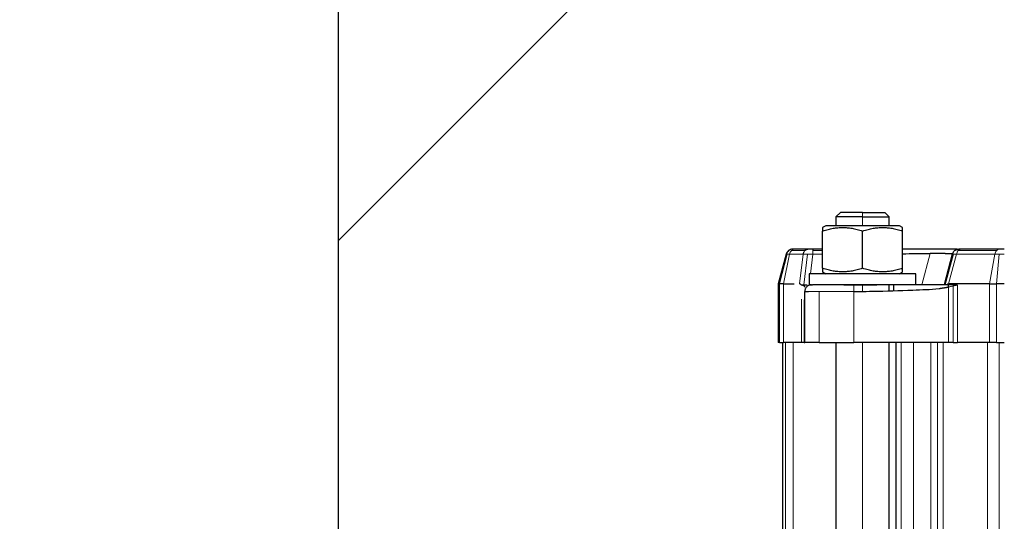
# Model space of a CAD drawing. Header units: inches. Extents: x 0 to 20790, y -12 to 14700.
# Tile 281 of 441: x 11099 to 11320, y 6287 to 6400. Entities that reach past the tile are written whole.
import ezdxf

# ---------------------------------------------------------------- set-up
doc = ezdxf.new("R2010")
doc.units = ezdxf.units.IN
doc.layers.add('1', color=7, linetype='Continuous', true_color=0xffffff)
doc.layers.add('254', color=7, linetype='Continuous', true_color=0xffffff)
doc.styles.add('latin_extended', font='simplex.shx')
doc.dimstyles.get("Standard").update_dxf_attribs({"dimtxt": 0.18, "dimasz": 0.18, "dimexe": 0.18, "dimexo": 0.0625, "dimgap": 0.09, "dimtad": 0, "dimtih": 1, "dimtoh": 1, "dimdec": 4, "dimzin": 0, "dimdsep": 46, "dimtxsty": 'Standard', "dimcen": 0.09, "dimadec": 0, "dimazin": 0, "dimtfac": 1, "dimtdec": 4, "dimtofl": 0, "dimtmove": 0, "dimatfit": 3, "dimfxl": 1, "dimtolj": 1, "dimtzin": 0, "dimarcsym": 0})

# ---------------------------------------------------------------- blocks, each defined once
blk = doc.blocks.new('_U11')
at = {"layer": '254', "color": 3, "linetype": 'Continuous', "lineweight": 13, "transparency": 16777216}
for p, q in [((10901.1, 7050.3), (12182.34, 7050.3)), ((12147.34, 6927.8), (12147.34, 4741.3)), ((10073.31, 4618.8), (12182.34, 4618.8))]:
    blk.add_line(p, q, dxfattribs=at)
at = {"layer": '254', "color": 3, "transparency": 16777216}
for points in [[(12167.76, 6927.8), (12126.92, 6927.8), (12147.34, 7050.3)], [(12126.92, 4741.3), (12167.76, 4741.3), (12147.34, 4618.8)]]:
    blk.add_solid(points, dxfattribs=at)
at = {"layer": 'Defpoints', "color": 0, "transparency": 16777216}
for p in [(10866.1, 7050.3), (10038.31, 4618.8), (12147.34, 4618.8)]:
    blk.add_point(p, dxfattribs=at)
at = {"layer": '254', "color": 2, "lineweight": 13, "transparency": 16777216, "insert": (11963.59, 5507.86), "char_height": 122.5, "attachment_point": 1, "rotation": 90, "style": 'latin_extended'}
blk.add_mtext('\\A1;2432', dxfattribs=at)

msp = doc.modelspace()

# ---------------------------------------------------------------- linework, layer by layer
at = {"layer": '1', "color": 2, "linetype": 'Continuous', "lineweight": 25}
for p, q in [((11170.342, 5910.296), (11170.342, 6648.378)), ((11221.842, 6401.796), (11170.342, 6350.296)), ((11283.31, 6356.596), (11282.31, 6355.596)), ((11288.31, 6356.596), (11283.31, 6356.596)), ((11288.31, 6356.596), (11293.31, 6356.596)), ((11294.31, 6355.596), (11293.31, 6356.596)), ((11280.01, 6353.596), (11279.308, 6353.191)), ((11296.61, 6353.596), (11280.01, 6353.596)), ((11282.31, 6355.596), (11282.31, 6353.596)), ((11288.31, 6355.596), (11282.31, 6355.596)), ((11288.31, 6355.596), (11294.31, 6355.596)), ((11294.31, 6353.596), (11294.31, 6355.596)), ((11297.312, 6353.191), (11296.61, 6353.596)), ((11279.308, 6344.006), (11279.308, 6352.387)), ((11288.31, 6344.006), (11288.31, 6352.387)), ((11297.312, 6344.006), (11297.312, 6352.387)), ((11271.102, 6347.185), (11269.31, 6340.496)), ((11272.974, 6348.296), (11272.551, 6348.296)), ((11276.015, 6348.296), (11272.974, 6348.296)), ((11279.308, 6348.296), (11277.116, 6348.296)), ((11277.116, 6348.296), (11277.116, 6347.987)), ((11309.623, 6348.296), (11297.312, 6348.296)), ((11308.512, 6347.185), (11306.666, 6340.296)), ((11319.047, 6348.296), (11310.444, 6348.296)), ((11320.22, 6348.296), (11319.047, 6348.296)), ((11276.31, 6342.796), (11276.31, 6340.296)), ((11300.31, 6342.796), (11276.31, 6342.796)), ((11279.308, 6343.202), (11280.01, 6342.796)), ((11296.61, 6342.796), (11297.312, 6343.202)), ((11300.31, 6340.296), (11300.31, 6342.796)), ((11269.31, 6340.496), (11269.31, 6327.296)), ((11269.31, 6340.496), (11269.62, 6340.496)), ((11270.514, 6340.496), (11269.62, 6340.496)), ((11270.514, 6340.496), (11272.888, 6340.496)), ((11276.31, 6340.296), (11277.066, 6340.296)), ((11277.367, 6340.296), (11277.066, 6340.296)), ((11284.116, 6340.296), (11291.547, 6340.296)), ((11294.31, 6338.954), (11294.31, 6340.296)), ((11295.31, 6338.974), (11295.31, 6340.296)), ((11316.886, 6340.496), (11307.685, 6340.496)), ((11316.886, 6340.496), (11318.436, 6340.496)), ((11320.22, 6340.496), (11318.436, 6340.496)), ((11275.31, 6327.296), (11275.31, 6338.796)), ((11269.62, 6327.296), (11269.31, 6327.296)), ((11269.62, 6327.296), (11270.514, 6327.296)), ((11270.31, 6327.296), (11270.31, 6200.296)), ((11274.588, 6327.296), (11270.514, 6327.296)), ((11275.124, 6327.296), (11274.588, 6327.296)), ((11275.124, 6327.296), (11275.31, 6327.296)), ((11278.532, 6327.296), (11275.31, 6327.296)), ((11278.532, 6327.296), (11286.31, 6327.296)), ((11282.31, 6327.295), (11282.31, 6200.298)), ((11307.664, 6327.296), (11286.31, 6327.296)), ((11294.31, 6200.298), (11294.31, 6327.295)), ((11295.81, 6327.296), (11295.81, 6200.296)), ((11308.734, 6327.296), (11307.664, 6327.296)), ((11308.734, 6327.296), (11309.664, 6327.296)), ((11316.886, 6327.296), (11309.664, 6327.296)), ((11318.436, 6327.296), (11316.886, 6327.296)), ((11318.436, 6327.296), (11320.22, 6327.296))]:
    msp.add_line(p, q, dxfattribs=at)
at = {"layer": '1', "color": 110, "linetype": 'Continuous', "lineweight": 13}
for p, q in [((11288.31, 6355.596), (11288.31, 6356.596)), ((11288.31, 6355.596), (11288.31, 6353.596)), ((11269.62, 6340.496), (11271.301, 6347.185)), ((11271.874, 6347.185), (11270.514, 6340.496)), ((11271.301, 6347.185), (11271.102, 6347.185)), ((11271.301, 6347.185), (11271.874, 6347.185)), ((11271.874, 6347.185), (11274.915, 6347.185)), ((11272.281, 6347.987), (11275.322, 6347.987)), ((11274.915, 6347.185), (11274.091, 6340.496)), ((11275.909, 6347.221), (11275.055, 6340.296)), ((11276.575, 6342.797), (11277.116, 6347.185)), ((11277.116, 6347.987), (11279.308, 6347.987)), ((11277.116, 6347.185), (11279.308, 6347.185)), ((11303.527, 6347.328), (11301.642, 6340.296)), ((11306.918, 6340.296), (11308.773, 6347.219)), ((11307.685, 6340.496), (11309.478, 6347.185)), ((11309.478, 6347.185), (11318.081, 6347.185)), ((11309.835, 6347.987), (11318.438, 6347.987)), ((11318.081, 6347.185), (11316.886, 6340.496)), ((11319.075, 6347.185), (11318.081, 6347.185)), ((11318.436, 6340.496), (11319.075, 6347.185)), ((11319.075, 6347.185), (11320.22, 6347.185)), ((11269.62, 6340.496), (11269.62, 6327.296)), ((11270.514, 6327.296), (11270.514, 6340.496)), ((11276.267, 6340.296), (11276.31, 6340.648)), ((11288.31, 6340.296), (11288.31, 6338.836)), ((11316.886, 6327.296), (11316.886, 6340.496)), ((11318.436, 6340.496), (11318.436, 6327.296)), ((11278.532, 6338.796), (11278.532, 6327.296)), ((11286.31, 6327.296), (11286.31, 6338.796)), ((11307.664, 6339.788), (11307.664, 6327.296)), ((11308.734, 6340.049), (11308.734, 6327.296)), ((11309.664, 6327.296), (11309.664, 6340.196)), ((11274.588, 6327.296), (11274.588, 6337.025)), ((11275.124, 6336.892), (11275.124, 6327.296)), ((11270.919, 6200.296), (11270.919, 6327.296)), ((11272.653, 6327.296), (11272.653, 6200.296)), ((11288.31, 6327.295), (11288.31, 6200.298)), ((11296.981, 6200.296), (11296.981, 6327.296)), ((11299.81, 6200.296), (11299.81, 6327.296)), ((11303.653, 6327.296), (11303.653, 6200.296)), ((11305.184, 6200.296), (11305.184, 6327.296)), ((11306.481, 6200.296), (11306.481, 6327.296)), ((11316.467, 6327.296), (11316.467, 6200.296)), ((11319.062, 6200.296), (11319.062, 6327.296))]:
    msp.add_line(p, q, dxfattribs=at)
at = {"layer": '1', "color": 2, "linetype": 'Continuous', "lineweight": 25}
for start, end in [(127.5, 165), (90, 127.5)]:
    msp.add_arc((11272.551, 6346.796), 1.5, start, end, dxfattribs=at)
at = {"layer": '1', "color": 110, "linetype": 'Continuous', "lineweight": 13}
for centre, major_axis, ratio, start_param, end_param in [((11272.974, 6346.796), (0, -1.5), 0.7592566, 3.7960911, 4.4505896), ((11272.974, 6346.796), (0, 1.5), 0.7592566, 0, 0.6544985), ((11319.047, 6346.796), (0, 1.5), 0.6667949, 0.6544985, 1.3089969), ((11319.047, 6346.796), (0, -1.5), 0.6667949, 3.1415927, 3.7960911)]:
    msp.add_ellipse(centre, major_axis=major_axis, ratio=ratio, start_param=start_param, end_param=end_param, dxfattribs=at)
at = {"layer": '1', "color": 2, "linetype": 'Continuous', "lineweight": 25}
for centre, major_axis, ratio, start_param, end_param in [((11274.958, 6328.905), (-0.893, 11.59), 0.1686542, 6.0460301, 6.2701939), ((11306.72, 6328.905), (1.003, 11.589), 0.1927801, 0.0166818, 0.2027165)]:
    msp.add_ellipse(centre, major_axis=major_axis, ratio=ratio, start_param=start_param, end_param=end_param, dxfattribs=at)
for points, weights, degree in [([(11279.308, 6353.191), (11279.308, 6352.387)], [1.07735026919, 1], 1), ([(11279.308, 6352.387), (11283.809, 6353.887), (11288.31, 6352.387)], [1, 1.15470053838, 1], 2), ([(11288.31, 6352.387), (11292.811, 6353.887), (11297.312, 6352.387)], [1, 1.15470053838, 1], 2), ([(11297.312, 6352.387), (11297.312, 6353.191), (11297.312, 6353.191)], [1, 1.07729320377, 1.07735022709], 2), ([(11279.308, 6344.006), (11279.308, 6343.202), (11279.308, 6343.202)], [1, 1.07729320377, 1.07735022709], 2), ([(11288.31, 6344.006), (11283.809, 6342.506), (11279.308, 6344.006)], [1, 1.15470053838, 1], 2), ([(11297.312, 6344.006), (11292.811, 6342.506), (11288.31, 6344.006)], [1, 1.15470053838, 1], 2), ([(11297.312, 6343.202), (11297.312, 6344.006)], [1.07735026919, 1], 1)]:
    msp.add_rational_spline(points, weights, degree=degree, dxfattribs=at)
at = {"layer": '1', "color": 110, "linetype": 'Continuous', "lineweight": 13}
for points, knots in [([(11274.915, 6347.185), (11274.931, 6347.264), (11274.952, 6347.341), (11275.004, 6347.49), (11275.034, 6347.562), (11275.103, 6347.698), (11275.142, 6347.762), (11275.227, 6347.882), (11275.273, 6347.937), (11275.322, 6347.987)], [0, 0, 0, 0, 0.25, 0.25, 0.5, 0.5, 0.75, 0.75, 1, 1, 1, 1]), ([(11274.915, 6347.185), (11275.109, 6347.201), (11275.43, 6347.217), (11275.796, 6347.221), (11275.909, 6347.221)], [0, 0, 0, 0, 0.7023258, 1, 1, 1, 1]), ([(11277.116, 6347.185), (11277.106, 6347.185), (11277.088, 6347.186), (11277.061, 6347.188), (11277.033, 6347.189), (11277.006, 6347.191), (11276.978, 6347.192), (11276.951, 6347.194), (11276.924, 6347.195), (11276.896, 6347.196), (11276.869, 6347.197), (11276.842, 6347.199), (11276.815, 6347.2), (11276.788, 6347.201), (11276.761, 6347.202), (11276.734, 6347.203), (11276.707, 6347.204), (11276.68, 6347.206), (11276.653, 6347.207), (11276.626, 6347.208), (11276.6, 6347.208), (11276.573, 6347.209), (11276.546, 6347.21), (11276.52, 6347.211), (11276.493, 6347.212), (11276.467, 6347.213), (11276.441, 6347.213), (11276.414, 6347.214), (11276.388, 6347.215), (11276.362, 6347.215), (11276.336, 6347.216), (11276.31, 6347.217), (11276.285, 6347.217), (11276.259, 6347.218), (11276.233, 6347.218), (11276.208, 6347.218), (11276.182, 6347.219), (11276.157, 6347.219), (11276.131, 6347.219), (11276.106, 6347.22), (11276.081, 6347.22), (11276.056, 6347.22), (11276.031, 6347.22), (11276.007, 6347.221), (11275.982, 6347.221), (11275.957, 6347.221), (11275.933, 6347.221), (11275.917, 6347.221), (11275.909, 6347.221)], [0, 0, 0, 0, 0.0220751, 0.0441348, 0.0661791, 0.088208, 0.1102215, 0.1322197, 0.1542027, 0.1761704, 0.1981229, 0.2200602, 0.2419823, 0.2638894, 0.2857814, 0.3076584, 0.3295203, 0.3513673, 0.3731994, 0.3950166, 0.4168189, 0.4386064, 0.4603792, 0.4821372, 0.5038804, 0.525609, 0.547323, 0.5690223, 0.5907071, 0.6123774, 0.6340332, 0.6556745, 0.6773014, 0.6989139, 0.7205121, 0.742096, 0.7636656, 0.7852209, 0.8067621, 0.8282891, 0.849802, 0.8713008, 0.8927856, 0.9142563, 0.9357131, 0.957156, 0.9785849, 1, 1, 1, 1]), ([(11277.116, 6347.185), (11277.116, 6347.343), (11277.116, 6347.494), (11277.116, 6347.698), (11277.116, 6347.762), (11277.116, 6347.881), (11277.116, 6347.936), (11277.116, 6347.986)], [0, 0, 0, 0, 0.5, 0.5, 0.75, 0.75, 1, 1, 1, 1]), ([(11308.773, 6347.219), (11308.819, 6347.219), (11309.005, 6347.216), (11309.263, 6347.201), (11309.478, 6347.185)], [0, 0, 0, 0, 0.2802663, 1, 1, 1, 1]), ([(11309.835, 6347.987), (11309.792, 6347.937), (11309.751, 6347.882), (11309.676, 6347.762), (11309.642, 6347.698), (11309.582, 6347.562), (11309.555, 6347.49), (11309.51, 6347.341), (11309.492, 6347.264), (11309.478, 6347.185)], [0, 0, 0, 0, 0.25, 0.25, 0.5, 0.5, 0.75, 0.75, 1, 1, 1, 1]), ([(11286.31, 6340.296), (11286.31, 6340.296), (11286.31, 6340.296), (11286.31, 6340.296), (11286.31, 6340.295), (11286.31, 6340.294), (11286.31, 6340.293), (11286.31, 6340.292), (11286.31, 6340.29), (11286.31, 6340.288), (11286.31, 6340.285), (11286.31, 6340.283), (11286.31, 6340.28), (11286.31, 6340.276), (11286.31, 6340.273), (11286.31, 6340.269), (11286.31, 6340.265), (11286.31, 6340.26), (11286.31, 6340.255), (11286.31, 6340.25), (11286.31, 6340.245), (11286.31, 6340.239), (11286.31, 6340.233), (11286.31, 6340.226), (11286.31, 6340.22), (11286.31, 6340.212), (11286.31, 6340.205), (11286.31, 6340.197), (11286.31, 6340.189), (11286.31, 6340.181), (11286.31, 6340.172), (11286.31, 6340.163), (11286.31, 6340.153), (11286.31, 6340.144), (11286.31, 6340.133), (11286.31, 6340.123), (11286.31, 6340.112), (11286.31, 6340.101), (11286.31, 6340.09), (11286.31, 6340.078), (11286.31, 6340.066), (11286.31, 6340.054), (11286.31, 6340.041), (11286.31, 6340.028), (11286.31, 6340.015), (11286.31, 6340.001), (11286.31, 6339.987), (11286.31, 6339.973), (11286.31, 6339.958), (11286.31, 6339.943), (11286.31, 6339.928), (11286.31, 6339.913), (11286.31, 6339.897), (11286.31, 6339.881), (11286.31, 6339.865), (11286.31, 6339.849), (11286.31, 6339.832), (11286.31, 6339.815), (11286.31, 6339.798), (11286.31, 6339.781), (11286.31, 6339.763), (11286.31, 6339.745), (11286.31, 6339.727), (11286.31, 6339.709), (11286.31, 6339.691), (11286.31, 6339.672), (11286.31, 6339.653), (11286.31, 6339.634), (11286.31, 6339.615), (11286.31, 6339.596), (11286.31, 6339.576), (11286.31, 6339.556), (11286.31, 6339.537), (11286.31, 6339.517), (11286.31, 6339.497), (11286.31, 6339.477), (11286.31, 6339.456), (11286.31, 6339.436), (11286.31, 6339.416), (11286.31, 6339.395), (11286.31, 6339.374), (11286.31, 6339.354), (11286.31, 6339.333), (11286.31, 6339.312), (11286.31, 6339.291), (11286.31, 6339.271), (11286.31, 6339.25), (11286.31, 6339.229), (11286.31, 6339.208), (11286.31, 6339.187), (11286.31, 6339.166), (11286.31, 6339.145), (11286.31, 6339.124), (11286.31, 6339.103), (11286.31, 6339.082), (11286.31, 6339.062), (11286.31, 6339.041), (11286.31, 6339.02), (11286.31, 6338.999), (11286.31, 6338.979), (11286.31, 6338.958), (11286.31, 6338.938), (11286.31, 6338.917), (11286.31, 6338.897), (11286.31, 6338.877), (11286.31, 6338.856), (11286.31, 6338.836), (11286.31, 6338.816), (11286.31, 6338.803), (11286.31, 6338.796)], [0, 0, 0, 0, 0.0074391, 0.0159306, 0.0244674, 0.0330492, 0.0416754, 0.0503458, 0.0590597, 0.0678167, 0.0766163, 0.085458, 0.0943411, 0.1032652, 0.1122297, 0.1212338, 0.130277, 0.1393586, 0.1484779, 0.1576343, 0.1668269, 0.1760551, 0.1853181, 0.194615, 0.2039452, 0.2133077, 0.2227018, 0.2321265, 0.2415809, 0.2510643, 0.2605755, 0.2701138, 0.2796781, 0.2892675, 0.2988809, 0.3085174, 0.318176, 0.3278556, 0.3375551, 0.3472735, 0.3570098, 0.3667627, 0.3765313, 0.3863144, 0.3961109, 0.4059197, 0.4157396, 0.4255694, 0.4354081, 0.4452544, 0.4551072, 0.4649653, 0.4748275, 0.4846927, 0.4945597, 0.5044272, 0.5142942, 0.5241594, 0.5340216, 0.5438798, 0.5537326, 0.5635789, 0.5734176, 0.5832475, 0.5930674, 0.6028762, 0.6126728, 0.6224559, 0.6322246, 0.6419777, 0.651714, 0.6614325, 0.6711321, 0.6808118, 0.6904704, 0.7001071, 0.7097206, 0.7193101, 0.7288745, 0.7384129, 0.7479243, 0.7574077, 0.7668623, 0.7762872, 0.7856813, 0.795044, 0.8043743, 0.8136715, 0.8229346, 0.8321629, 0.8413557, 0.8505123, 0.8596317, 0.8687135, 0.8777569, 0.8867612, 0.8957258, 0.9046501, 0.9135334, 0.9223753, 0.9311751, 0.9399323, 0.9486464, 0.9573169, 0.9659434, 0.9745254, 0.9830624, 0.9915541, 1, 1, 1, 1]), ([(11276.147, 6338.796), (11276.389, 6338.796), (11277.055, 6338.797), (11277.961, 6338.797), (11278.532, 6338.796)], [0, 0, 0, 0, 0.4389911, 1, 1, 1, 1]), ([(11286.31, 6338.796), (11285.95, 6338.796), (11285.59, 6338.796), (11284.873, 6338.796), (11284.517, 6338.796), (11283.811, 6338.796), (11283.461, 6338.796), (11282.772, 6338.796), (11282.433, 6338.796), (11281.768, 6338.796), (11281.442, 6338.796), (11280.807, 6338.796), (11280.498, 6338.796), (11279.899, 6338.796), (11279.61, 6338.796), (11279.053, 6338.796), (11278.786, 6338.796), (11278.532, 6338.796)], [0, 0, 0, 0, 0.125, 0.125, 0.25, 0.25, 0.375, 0.375, 0.5, 0.5, 0.625, 0.625, 0.75, 0.75, 0.875, 0.875, 1, 1, 1, 1]), ([(11307.664, 6339.788), (11307.708, 6339.796), (11307.853, 6339.822), (11307.997, 6339.856), (11308.195, 6339.905), (11308.408, 6339.962), (11308.62, 6340.02), (11308.734, 6340.049)], [0, 0, 0, 0, 0.1241343, 0.4010498, 0.4010498, 0.6779653, 1, 1, 1, 1]), ([(11309.664, 6340.196), (11309.658, 6340.196), (11309.646, 6340.196), (11309.628, 6340.196), (11309.61, 6340.196), (11309.592, 6340.195), (11309.573, 6340.194), (11309.554, 6340.193), (11309.534, 6340.192), (11309.515, 6340.191), (11309.495, 6340.189), (11309.474, 6340.187), (11309.454, 6340.185), (11309.433, 6340.183), (11309.412, 6340.181), (11309.391, 6340.178), (11309.369, 6340.176), (11309.347, 6340.173), (11309.325, 6340.17), (11309.303, 6340.167), (11309.28, 6340.163), (11309.257, 6340.16), (11309.234, 6340.156), (11309.21, 6340.152), (11309.186, 6340.148), (11309.162, 6340.143), (11309.137, 6340.139), (11309.113, 6340.134), (11309.087, 6340.129), (11309.062, 6340.124), (11309.036, 6340.119), (11309.01, 6340.113), (11308.984, 6340.108), (11308.958, 6340.102), (11308.931, 6340.096), (11308.904, 6340.09), (11308.876, 6340.083), (11308.848, 6340.077), (11308.82, 6340.07), (11308.792, 6340.063), (11308.763, 6340.056), (11308.744, 6340.051), (11308.734, 6340.049)], [0, 0, 0, 0, 0.0214274, 0.0430249, 0.0647939, 0.0867356, 0.1088511, 0.1311416, 0.1536083, 0.1762523, 0.1990747, 0.2220766, 0.245259, 0.2686229, 0.2921693, 0.3158992, 0.3398136, 0.3639133, 0.3881993, 0.4126725, 0.4373337, 0.4621838, 0.4872236, 0.5124539, 0.5378755, 0.5634892, 0.5892957, 0.6152958, 0.6414903, 0.6678797, 0.6944648, 0.7212462, 0.7482248, 0.7754009, 0.8027754, 0.8303489, 0.8581218, 0.8860949, 0.9142687, 0.9426438, 0.9712207, 1, 1, 1, 1])]:
    msp.add_open_spline(points, degree=3, knots=knots, dxfattribs=at)
at = {"layer": '1', "color": 2, "linetype": 'Continuous', "lineweight": 25}
for points, degree, knots in [([(11275.322, 6347.987), (11275.371, 6348.036), (11275.424, 6348.081), (11275.533, 6348.158), (11275.591, 6348.191), (11275.708, 6348.243), (11275.769, 6348.263), (11275.891, 6348.29), (11275.953, 6348.296), (11276.015, 6348.296)], 3, [0, 0, 0, 0, 0.25, 0.25, 0.5, 0.5, 0.75, 0.75, 1, 1, 1, 1]), ([(11277.116, 6348.296), (11277.05, 6348.296), (11276.779, 6348.296), (11276.38, 6348.296), (11276.111, 6348.296), (11276.015, 6348.296)], 3, [0, 0, 0, 0, 0.1571462, 0.6488109, 1, 1, 1, 1]), ([(11297.329, 6347.284), (11299.279, 6347.308), (11301.441, 6347.326), (11303.24, 6347.328), (11303.527, 6347.328)], 3, [0, 0, 0, 0, 0.8345223, 1, 1, 1, 1]), ([(11308.512, 6347.185), (11308.512, 6347.185), (11308.512, 6347.186), (11308.512, 6347.187), (11308.512, 6347.189), (11308.511, 6347.19), (11308.511, 6347.191), (11308.51, 6347.193), (11308.508, 6347.194), (11308.507, 6347.195), (11308.505, 6347.196), (11308.503, 6347.198), (11308.501, 6347.199), (11308.498, 6347.2), (11308.496, 6347.201), (11308.493, 6347.203), (11308.49, 6347.204), (11308.486, 6347.205), (11308.482, 6347.206), (11308.478, 6347.207), (11308.474, 6347.209), (11308.47, 6347.21), (11308.465, 6347.211), (11308.46, 6347.212), (11308.455, 6347.213), (11308.45, 6347.214), (11308.444, 6347.216), (11308.438, 6347.217), (11308.432, 6347.218), (11308.426, 6347.219), (11308.419, 6347.22), (11308.413, 6347.221), (11308.406, 6347.222), (11308.398, 6347.224), (11308.391, 6347.225), (11308.383, 6347.226), (11308.375, 6347.227), (11308.367, 6347.228), (11308.359, 6347.229), (11308.35, 6347.23), (11308.341, 6347.231), (11308.332, 6347.232), (11308.323, 6347.233), (11308.313, 6347.234), (11308.303, 6347.235), (11308.293, 6347.237), (11308.283, 6347.238), (11308.273, 6347.239), (11308.262, 6347.24), (11308.251, 6347.241), (11308.24, 6347.242), (11308.229, 6347.243), (11308.217, 6347.244), (11308.205, 6347.245), (11308.193, 6347.246), (11308.181, 6347.247), (11308.169, 6347.248), (11308.156, 6347.249), (11308.143, 6347.25), (11308.13, 6347.251), (11308.117, 6347.252), (11308.103, 6347.253), (11308.09, 6347.253), (11308.076, 6347.254), (11308.062, 6347.255), (11308.047, 6347.256), (11308.033, 6347.257), (11308.018, 6347.258), (11308.003, 6347.259), (11307.988, 6347.26), (11307.972, 6347.261), (11307.957, 6347.262), (11307.941, 6347.263), (11307.925, 6347.264), (11307.909, 6347.264), (11307.892, 6347.265), (11307.876, 6347.266), (11307.859, 6347.267), (11307.842, 6347.268), (11307.824, 6347.269), (11307.807, 6347.27), (11307.789, 6347.27), (11307.772, 6347.271), (11307.753, 6347.272), (11307.735, 6347.273), (11307.717, 6347.274), (11307.698, 6347.275), (11307.679, 6347.275), (11307.66, 6347.276), (11307.641, 6347.277), (11307.622, 6347.278), (11307.602, 6347.279), (11307.582, 6347.279), (11307.562, 6347.28), (11307.542, 6347.281), (11307.521, 6347.282), (11307.501, 6347.282), (11307.48, 6347.283), (11307.459, 6347.284), (11307.438, 6347.285), (11307.417, 6347.285), (11307.395, 6347.286), (11307.373, 6347.287), (11307.351, 6347.287), (11307.329, 6347.288), (11307.307, 6347.289), (11307.285, 6347.289), (11307.262, 6347.29), (11307.232, 6347.291), (11307.194, 6347.292), (11307.149, 6347.293), (11307.103, 6347.295), (11307.055, 6347.296), (11307.008, 6347.297), (11306.959, 6347.298), (11306.91, 6347.299), (11306.86, 6347.3), (11306.81, 6347.301), (11306.758, 6347.302), (11306.706, 6347.303), (11306.653, 6347.304), (11306.6, 6347.305), (11306.546, 6347.306), (11306.491, 6347.307), (11306.435, 6347.308), (11306.379, 6347.309), (11306.322, 6347.31), (11306.265, 6347.311), (11306.207, 6347.312), (11306.148, 6347.313), (11306.088, 6347.313), (11306.028, 6347.314), (11305.967, 6347.315), (11305.905, 6347.316), (11305.843, 6347.316), (11305.78, 6347.317), (11305.717, 6347.318), (11305.653, 6347.318), (11305.588, 6347.319), (11305.522, 6347.32), (11305.456, 6347.32), (11305.389, 6347.321), (11305.322, 6347.321), (11305.254, 6347.322), (11305.186, 6347.322), (11305.116, 6347.323), (11305.047, 6347.323), (11304.976, 6347.324), (11304.905, 6347.324), (11304.833, 6347.324), (11304.761, 6347.325), (11304.688, 6347.325), (11304.615, 6347.326), (11304.541, 6347.326), (11304.466, 6347.326), (11304.391, 6347.326), (11304.315, 6347.327), (11304.239, 6347.327), (11304.162, 6347.327), (11304.085, 6347.327), (11304.006, 6347.328), (11303.928, 6347.328), (11303.849, 6347.328), (11303.769, 6347.328), (11303.689, 6347.328), (11303.608, 6347.328), (11303.554, 6347.328), (11303.527, 6347.328)], 3, [0, 0, 0, 0, 0.004971, 0.009937, 0.0148981, 0.0198542, 0.0248054, 0.0297517, 0.0346931, 0.0396296, 0.0445611, 0.0494877, 0.0544095, 0.0593263, 0.0642383, 0.0691454, 0.0740476, 0.0789449, 0.0838373, 0.088725, 0.0936077, 0.0984856, 0.1033587, 0.1082269, 0.1130903, 0.1179488, 0.1228026, 0.1276515, 0.1324956, 0.1373349, 0.1421695, 0.1469992, 0.1518241, 0.1566443, 0.1614597, 0.1662703, 0.1710762, 0.1758773, 0.1806736, 0.1854653, 0.1902521, 0.1950343, 0.1998117, 0.2045844, 0.2093524, 0.2141157, 0.2188742, 0.2236281, 0.2283773, 0.2331218, 0.2378617, 0.2425968, 0.2473273, 0.2520532, 0.2567744, 0.2614909, 0.2662028, 0.2709101, 0.2756127, 0.2803107, 0.2850042, 0.289693, 0.2943772, 0.2990568, 0.3037318, 0.3084022, 0.3130681, 0.3177294, 0.3223861, 0.3270383, 0.3316859, 0.336329, 0.3409675, 0.3456016, 0.3502311, 0.354856, 0.3594765, 0.3640925, 0.3687039, 0.3733109, 0.3779134, 0.3825114, 0.387105, 0.3916941, 0.3962787, 0.4008589, 0.4054346, 0.410006, 0.4145728, 0.4191353, 0.4236933, 0.428247, 0.4327962, 0.4373411, 0.4418815, 0.4464176, 0.4509493, 0.4554766, 0.4599996, 0.4645183, 0.4690326, 0.4735425, 0.4780481, 0.4825494, 0.4870464, 0.4915391, 0.4960275, 0.5005116, 0.5049914, 0.51368, 0.5223621, 0.5310379, 0.5397073, 0.5483705, 0.5570274, 0.5656782, 0.5743229, 0.5829615, 0.5915941, 0.6002207, 0.6088415, 0.6174564, 0.6260656, 0.634669, 0.6432668, 0.6518589, 0.6604455, 0.6690266, 0.6776022, 0.6861724, 0.6947373, 0.703297, 0.7118514, 0.7204006, 0.7289447, 0.7374838, 0.7460178, 0.7545469, 0.7630712, 0.7715906, 0.7801052, 0.7886151, 0.7971204, 0.8056211, 0.8141172, 0.8226088, 0.831096, 0.8395789, 0.8480574, 0.8565317, 0.8650018, 0.8734677, 0.8819296, 0.8903874, 0.8988413, 0.9072913, 0.9157374, 0.9241797, 0.9326183, 0.9410533, 0.9494846, 0.9579124, 0.9663367, 0.9747575, 0.983175, 0.9915891, 1, 1, 1, 1]), ([(11309.048, 6347.986), (11308.983, 6347.936), (11308.922, 6347.881), (11308.81, 6347.762), (11308.759, 6347.698), (11308.623, 6347.494), (11308.555, 6347.343), (11308.512, 6347.185)], 3, [0, 0, 0, 0, 0.25, 0.25, 0.5, 0.5, 1, 1, 1, 1]), ([(11308.773, 6347.219), (11308.769, 6347.219), (11308.762, 6347.219), (11308.752, 6347.219), (11308.742, 6347.219), (11308.732, 6347.219), (11308.722, 6347.219), (11308.713, 6347.218), (11308.703, 6347.218), (11308.694, 6347.218), (11308.685, 6347.218), (11308.677, 6347.217), (11308.668, 6347.217), (11308.66, 6347.217), (11308.652, 6347.216), (11308.644, 6347.216), (11308.636, 6347.215), (11308.629, 6347.215), (11308.622, 6347.214), (11308.615, 6347.214), (11308.608, 6347.213), (11308.602, 6347.213), (11308.595, 6347.212), (11308.589, 6347.211), (11308.583, 6347.21), (11308.578, 6347.21), (11308.572, 6347.209), (11308.567, 6347.208), (11308.562, 6347.207), (11308.557, 6347.206), (11308.553, 6347.205), (11308.549, 6347.204), (11308.545, 6347.203), (11308.541, 6347.202), (11308.537, 6347.201), (11308.534, 6347.2), (11308.531, 6347.199), (11308.528, 6347.198), (11308.525, 6347.197), (11308.523, 6347.196), (11308.521, 6347.194), (11308.519, 6347.193), (11308.517, 6347.192), (11308.515, 6347.19), (11308.514, 6347.189), (11308.513, 6347.188), (11308.512, 6347.186), (11308.512, 6347.185), (11308.512, 6347.185)], 3, [0, 0, 0, 0, 0.0214311, 0.0428753, 0.0643328, 0.0858035, 0.1072875, 0.1287848, 0.1502955, 0.1718195, 0.193357, 0.214908, 0.2364724, 0.2580504, 0.279642, 0.3012471, 0.3228659, 0.3444984, 0.3661445, 0.3878044, 0.4094781, 0.4311656, 0.452867, 0.4745822, 0.4963113, 0.5180544, 0.5398115, 0.5615826, 0.5833677, 0.6051669, 0.6269803, 0.6488078, 0.6706494, 0.6925054, 0.7143755, 0.73626, 0.7581587, 0.7800719, 0.8019994, 0.8239413, 0.8458977, 0.8678686, 0.889854, 0.9118539, 0.9338685, 0.9558977, 0.9779415, 1, 1, 1, 1]), ([(11309.048, 6347.987), (11309.113, 6348.036), (11309.182, 6348.081), (11309.326, 6348.158), (11309.401, 6348.191), (11309.556, 6348.243), (11309.636, 6348.263), (11309.797, 6348.29), (11309.879, 6348.296), (11309.961, 6348.296)], 3, [0, 0, 0, 0, 0.25, 0.25, 0.5, 0.5, 0.75, 0.75, 1, 1, 1, 1]), ([(11310.444, 6348.296), (11310.389, 6348.296), (11310.335, 6348.29), (11310.227, 6348.263), (11310.174, 6348.243), (11310.071, 6348.191), (11310.02, 6348.158), (11309.924, 6348.081), (11309.878, 6348.036), (11309.835, 6347.987)], 3, [0, 0, 0, 0, 0.25, 0.25, 0.5, 0.5, 0.75, 0.75, 1, 1, 1, 1]), ([(11310.444, 6348.296), (11310.334, 6348.296), (11310.108, 6348.296), (11309.977, 6348.296), (11309.961, 6348.296), (11309.961, 6348.296)], 3, [0, 0, 0, 0, 0.3636934, 0.872864, 1, 1, 1, 1]), ([(11274.55, 6340.206), (11274.55, 6340.207), (11274.549, 6340.209), (11274.548, 6340.211), (11274.547, 6340.214), (11274.547, 6340.216), (11274.547, 6340.22), (11274.547, 6340.224), (11274.548, 6340.228), (11274.551, 6340.234), (11274.558, 6340.243), (11274.572, 6340.254), (11274.594, 6340.265), (11274.619, 6340.274), (11274.643, 6340.28), (11274.665, 6340.285), (11274.688, 6340.289), (11274.712, 6340.293), (11274.737, 6340.295), (11274.764, 6340.296), (11274.782, 6340.296), (11274.791, 6340.296)], 3, [0, 0, 0, 0, 0.0097483, 0.0189577, 0.0276862, 0.0360022, 0.0439845, 0.0655467, 0.0762347, 0.0873356, 0.1264123, 0.1764229, 0.2654211, 0.3784762, 0.4559436, 0.5369689, 0.6216985, 0.7102609, 0.8027682, 0.899319, 1, 1, 1, 1]), ([(11274.791, 6340.296), (11275.148, 6340.296), (11275.333, 6340.296), (11275.535, 6340.296), (11275.651, 6340.296), (11275.846, 6340.296), (11275.797, 6340.296)], 2, [0, 0, 0, 0.4, 0.4, 0.7, 0.7, 1, 1, 1]), ([(11276.81, 6340.296), (11276.722, 6340.296), (11276.63, 6340.289), (11276.445, 6340.254), (11276.351, 6340.228), (11276.166, 6340.154), (11276.075, 6340.108), (11275.904, 6339.996), (11275.823, 6339.93), (11275.676, 6339.784), (11275.611, 6339.703), (11275.499, 6339.531), (11275.452, 6339.441), (11275.379, 6339.256), (11275.352, 6339.162), (11275.318, 6338.976), (11275.31, 6338.884), (11275.31, 6338.796)], 3, [0, 0, 0, 0, 0.125, 0.125, 0.25, 0.25, 0.375, 0.375, 0.5, 0.5, 0.625, 0.625, 0.75, 0.75, 0.875, 0.875, 1, 1, 1, 1]), ([(11284.116, 6340.296), (11283.73, 6340.296), (11282.857, 6340.296), (11281.567, 6340.296), (11279.87, 6340.296), (11278.145, 6340.296), (11277.32, 6340.296), (11277.072, 6340.296), (11277.066, 6340.296)], 3, [0, 0, 0, 0, 0.1134573, 0.2599338, 0.4063772, 0.6992769, 0.9921987, 1, 1, 1, 1]), ([(11286.31, 6340.296), (11286.2, 6340.296), (11285.577, 6340.296), (11284.842, 6340.296), (11284.228, 6340.296), (11284.116, 6340.296)], 3, [0, 0, 0, 0, 0.149485, 0.8439471, 1, 1, 1, 1]), ([(11291.547, 6340.296), (11291.231, 6340.296), (11290.915, 6340.296), (11289.6, 6340.296), (11288.601, 6340.296), (11287.168, 6340.296), (11286.739, 6340.296), (11286.31, 6340.296)], 3, [0, 0, 0, 0, 0.1810813, 0.1810813, 0.7543244, 0.7543244, 1, 1, 1, 1]), ([(11305.762, 6340.296), (11305.698, 6340.296), (11305.633, 6340.296), (11305.078, 6340.296), (11304.583, 6340.296), (11303.836, 6340.296), (11303.587, 6340.296), (11303.088, 6340.296), (11302.838, 6340.296), (11301.589, 6340.296), (11300.592, 6340.296), (11298.595, 6340.296), (11297.596, 6340.296), (11295.598, 6340.296), (11294.598, 6340.296), (11292.915, 6340.296), (11292.231, 6340.296), (11291.547, 6340.296)], 3, [0, 0, 0, 0, 0.0137911, 0.0137911, 0.1190628, 0.1190628, 0.1716987, 0.1716987, 0.2243345, 0.2243345, 0.434878, 0.434878, 0.6454215, 0.6454215, 0.8559649, 0.8559649, 1, 1, 1, 1]), ([(11307.664, 6340.296), (11307.641, 6340.296), (11307.592, 6340.296), (11307.517, 6340.296), (11307.436, 6340.296), (11307.349, 6340.296), (11307.257, 6340.296), (11307.159, 6340.296), (11307.055, 6340.296), (11306.946, 6340.296), (11306.831, 6340.296), (11306.707, 6340.296), (11306.569, 6340.296), (11306.41, 6340.296), (11306.244, 6340.296), (11306.087, 6340.296), (11305.955, 6340.296), (11305.849, 6340.296), (11305.788, 6340.296), (11305.762, 6340.296)], 3, [0, 0, 0, 0, 0.036578, 0.0761669, 0.1187514, 0.1643176, 0.2128545, 0.2643543, 0.3188135, 0.376234, 0.4366241, 0.4999994, 0.5721254, 0.6554317, 0.7499988, 0.8338477, 0.903506, 0.9589149, 1, 1, 1, 1]), ([(11307.664, 6339.788), (11307.663, 6339.791), (11307.662, 6339.798), (11307.661, 6339.809), (11307.659, 6339.819), (11307.658, 6339.83), (11307.656, 6339.84), (11307.655, 6339.851), (11307.654, 6339.861), (11307.652, 6339.872), (11307.651, 6339.882), (11307.65, 6339.892), (11307.649, 6339.902), (11307.648, 6339.913), (11307.647, 6339.923), (11307.646, 6339.933), (11307.645, 6339.943), (11307.644, 6339.952), (11307.643, 6339.962), (11307.642, 6339.972), (11307.641, 6339.981), (11307.64, 6339.991), (11307.639, 6340), (11307.639, 6340.009), (11307.638, 6340.018), (11307.638, 6340.027), (11307.637, 6340.035), (11307.636, 6340.044), (11307.636, 6340.052), (11307.636, 6340.061), (11307.635, 6340.069), (11307.635, 6340.076), (11307.634, 6340.084), (11307.634, 6340.092), (11307.634, 6340.099), (11307.634, 6340.106), (11307.634, 6340.114), (11307.633, 6340.12), (11307.633, 6340.127), (11307.633, 6340.134), (11307.633, 6340.14), (11307.633, 6340.149), (11307.633, 6340.159), (11307.633, 6340.172), (11307.634, 6340.184), (11307.634, 6340.196), (11307.635, 6340.208), (11307.636, 6340.219), (11307.637, 6340.23), (11307.638, 6340.24), (11307.639, 6340.249), (11307.641, 6340.258), (11307.643, 6340.265), (11307.645, 6340.273), (11307.647, 6340.279), (11307.649, 6340.284), (11307.652, 6340.289), (11307.655, 6340.292), (11307.658, 6340.295), (11307.661, 6340.296), (11307.663, 6340.296), (11307.664, 6340.296)], 3, [0, 0, 0, 0, 0.0132519, 0.0265153, 0.0397861, 0.0530604, 0.0663339, 0.0796025, 0.0928621, 0.1061084, 0.1193374, 0.1325449, 0.1457267, 0.1588787, 0.1719968, 0.1850769, 0.198115, 0.211107, 0.2240491, 0.2369373, 0.2497678, 0.2625369, 0.2752409, 0.2878762, 0.3004392, 0.3129266, 0.3253349, 0.337661, 0.3499016, 0.3620538, 0.3741145, 0.386081, 0.3979505, 0.4097204, 0.4213881, 0.4329513, 0.4444076, 0.4557549, 0.4669911, 0.4781143, 0.4891226, 0.5000143, 0.5230632, 0.546622, 0.5706729, 0.5951957, 0.6201682, 0.6455659, 0.6713623, 0.6975285, 0.7240342, 0.7508469, 0.7779325, 0.8052557, 0.8327798, 0.860467, 0.8882791, 0.9161773, 0.9441227, 0.9720764, 1, 1, 1, 1]), ([(11308.654, 6340.296), (11308.595, 6340.296), (11308.434, 6340.296), (11308.265, 6340.296), (11308.047, 6340.296), (11307.884, 6340.296), (11307.716, 6340.296), (11307.664, 6340.296)], 3, [0, 0, 0, 0, 0.1948125, 0.5236786, 0.5236786, 0.8525447, 1, 1, 1, 1]), ([(11309.664, 6340.196), (11309.657, 6340.198), (11309.643, 6340.202), (11309.622, 6340.206), (11309.6, 6340.211), (11309.579, 6340.215), (11309.557, 6340.22), (11309.535, 6340.224), (11309.513, 6340.228), (11309.491, 6340.231), (11309.468, 6340.235), (11309.446, 6340.239), (11309.423, 6340.242), (11309.4, 6340.245), (11309.377, 6340.248), (11309.354, 6340.251), (11309.331, 6340.254), (11309.307, 6340.257), (11309.284, 6340.26), (11309.26, 6340.263), (11309.236, 6340.265), (11309.212, 6340.268), (11309.188, 6340.27), (11309.146, 6340.274), (11309.084, 6340.279), (11309, 6340.285), (11308.921, 6340.289), (11308.848, 6340.293), (11308.795, 6340.294), (11308.753, 6340.295), (11308.727, 6340.296), (11308.706, 6340.296), (11308.688, 6340.296), (11308.674, 6340.296), (11308.664, 6340.296), (11308.658, 6340.296), (11308.655, 6340.296), (11308.654, 6340.296)], 3, [0, 0, 0, 0, 0.0210554, 0.0422719, 0.0636479, 0.0851818, 0.1068717, 0.1287156, 0.1507113, 0.1728562, 0.1951478, 0.2175832, 0.2401596, 0.2628738, 0.2857227, 0.308703, 0.3318118, 0.3550459, 0.3784023, 0.4018792, 0.4254772, 0.4491973, 0.4730399, 0.4970052, 0.5731445, 0.6564192, 0.7468327, 0.8058671, 0.8749512, 0.9039592, 0.929165, 0.9505589, 0.9681304, 0.9818688, 0.9917645, 0.9978098, 1, 1, 1, 1]), ([(11275.124, 6340.033), (11275.12, 6340.035), (11275.114, 6340.04), (11275.105, 6340.047), (11275.095, 6340.054), (11275.085, 6340.06), (11275.075, 6340.067), (11275.065, 6340.073), (11275.054, 6340.079), (11275.044, 6340.085), (11275.033, 6340.091), (11275.022, 6340.096), (11275.012, 6340.102), (11275.001, 6340.107), (11274.989, 6340.112), (11274.978, 6340.117), (11274.967, 6340.122), (11274.956, 6340.127), (11274.944, 6340.132), (11274.932, 6340.136), (11274.921, 6340.14), (11274.909, 6340.144), (11274.897, 6340.148), (11274.885, 6340.152), (11274.873, 6340.156), (11274.861, 6340.159), (11274.849, 6340.162), (11274.837, 6340.166), (11274.825, 6340.169), (11274.813, 6340.171), (11274.8, 6340.174), (11274.788, 6340.177), (11274.776, 6340.179), (11274.763, 6340.181), (11274.751, 6340.183), (11274.738, 6340.185), (11274.726, 6340.187), (11274.713, 6340.189), (11274.701, 6340.19), (11274.688, 6340.192), (11274.676, 6340.193), (11274.663, 6340.194), (11274.65, 6340.195), (11274.638, 6340.195), (11274.625, 6340.196), (11274.613, 6340.196), (11274.6, 6340.196), (11274.592, 6340.196), (11274.588, 6340.196)], 3, [0, 0, 0, 0, 0.0257801, 0.0513732, 0.0767795, 0.1019996, 0.1270338, 0.1518825, 0.1765462, 0.2010252, 0.2253201, 0.2494313, 0.2733593, 0.2971045, 0.3206674, 0.3440486, 0.3672485, 0.3902676, 0.4131066, 0.4357658, 0.458246, 0.4805477, 0.5026714, 0.5246178, 0.5463875, 0.5679812, 0.5893994, 0.6106428, 0.6317122, 0.6526081, 0.6733314, 0.6938828, 0.714263, 0.7344728, 0.754513, 0.7743843, 0.7940877, 0.813624, 0.8329941, 0.8521988, 0.8712391, 0.8901159, 0.9088302, 0.927383, 0.9457753, 0.9640082, 0.9820827, 1, 1, 1, 1]), ([(11275.31, 6339.789), (11275.31, 6339.79), (11275.31, 6339.791), (11275.31, 6339.794), (11275.309, 6339.797), (11275.309, 6339.8), (11275.308, 6339.804), (11275.307, 6339.807), (11275.306, 6339.811), (11275.304, 6339.815), (11275.303, 6339.82), (11275.301, 6339.824), (11275.299, 6339.829), (11275.296, 6339.834), (11275.294, 6339.839), (11275.291, 6339.845), (11275.288, 6339.851), (11275.285, 6339.857), (11275.281, 6339.863), (11275.277, 6339.869), (11275.273, 6339.876), (11275.268, 6339.883), (11275.262, 6339.892), (11275.254, 6339.903), (11275.243, 6339.917), (11275.231, 6339.931), (11275.219, 6339.945), (11275.205, 6339.959), (11275.191, 6339.973), (11275.175, 6339.988), (11275.159, 6340.003), (11275.142, 6340.018), (11275.13, 6340.028), (11275.124, 6340.033)], 3, [0, 0, 0, 0, 0.0202149, 0.0407543, 0.0616195, 0.0828119, 0.1043328, 0.1261836, 0.1483654, 0.1708793, 0.1937265, 0.2169079, 0.2404247, 0.2642778, 0.288468, 0.3129963, 0.3378635, 0.3630705, 0.388618, 0.4145068, 0.4407375, 0.467311, 0.4942278, 0.5446187, 0.5950495, 0.6455209, 0.6960333, 0.7465873, 0.7971834, 0.8478222, 0.8985042, 0.94923, 1, 1, 1, 1]), ([(11275.31, 6338.796), (11275.31, 6338.795), (11275.345, 6338.798), (11275.576, 6338.796), (11275.935, 6338.796), (11276.147, 6338.796)], 3, [0, 0, 0, 0, 0.2032941, 0.6149317, 1, 1, 1, 1]), ([(11286.31, 6338.796), (11286.739, 6338.797), (11287.167, 6338.798), (11288.601, 6338.805), (11292.599, 6338.852), (11297.598, 6339.016), (11301.589, 6339.19), (11303.578, 6339.28), (11304.568, 6339.323), (11305.542, 6339.459)], 3, [0, 0, 0, 0, 0.0669603, 0.0669603, 0.222708, 0.6899511, 0.8456988, 0.8456988, 1, 1, 1, 1]), ([(11305.542, 6339.459), (11305.557, 6339.461), (11305.588, 6339.466), (11305.634, 6339.472), (11305.681, 6339.479), (11305.728, 6339.486), (11305.776, 6339.493), (11305.824, 6339.5), (11305.873, 6339.507), (11305.923, 6339.515), (11305.973, 6339.522), (11306.023, 6339.53), (11306.116, 6339.544), (11306.251, 6339.566), (11306.428, 6339.593), (11306.586, 6339.619), (11306.724, 6339.642), (11306.841, 6339.66), (11306.953, 6339.678), (11307.059, 6339.695), (11307.16, 6339.711), (11307.257, 6339.726), (11307.348, 6339.74), (11307.434, 6339.753), (11307.515, 6339.766), (11307.591, 6339.777), (11307.64, 6339.784), (11307.664, 6339.788)], 3, [0, 0, 0, 0, 0.0215168, 0.0432889, 0.0653117, 0.0875856, 0.1101109, 0.1328881, 0.1559178, 0.1792006, 0.2027373, 0.2265289, 0.2505763, 0.3340784, 0.4174295, 0.5007127, 0.5581487, 0.6131491, 0.6657338, 0.7159158, 0.7637027, 0.8090966, 0.8520959, 0.8926951, 0.9308861, 0.9666583, 1, 1, 1, 1])]:
    msp.add_open_spline(points, degree=degree, knots=knots, dxfattribs=at)
msp.add_open_spline([(11274.588, 6340.196), (11274.55, 6340.206)], degree=1, dxfattribs=at)

# ---------------------------------------------------------------- dimensions: what is measured, and where the dimension line sits
at = {"layer": '254', "color": 2, "linetype": 'Continuous', "lineweight": 13}
dim = msp.add_linear_dim(base=(12147.341658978, 4618.796493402), p1=(10866.10138985, 7050.296493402), p2=(10038.309914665, 4618.796493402), angle=90, dimstyle='Standard', override={"dimscale": 35, "dimtxt": 3.5, "dimasz": 3.5, "dimexe": 1, "dimexo": 1, "dimgap": 1.75, "dimtad": 1, "dimtih": 0, "dimtoh": 0, "dimdec": 0, "dimlfac": 1, "dimzin": 8, "dimdsep": 46, "dimlunit": 2, "dimtxsty": 'latin_extended', "dimsah": 1, "dimse1": 0, "dimse2": 0, "dimsd1": 0, "dimsd2": 0, "dimclrd": 3, "dimclre": 3, "dimclrt": 2, "dimtol": 0, "dimtm": -0.1, "dimtfac": 0.714286, "dimtdec": 3, "dimtofl": 1, "dimtmove": 0, "dimtzin": 8, "dimlwd": 13, "dimlwe": 13}, dxfattribs=at)
dim.commit()
dim.dimension.update_dxf_attribs({"geometry": '_U11', "text_midpoint": (12147.341658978, 5723.693359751), "dimtype": 160})

doc.saveas('drawing.dxf')
